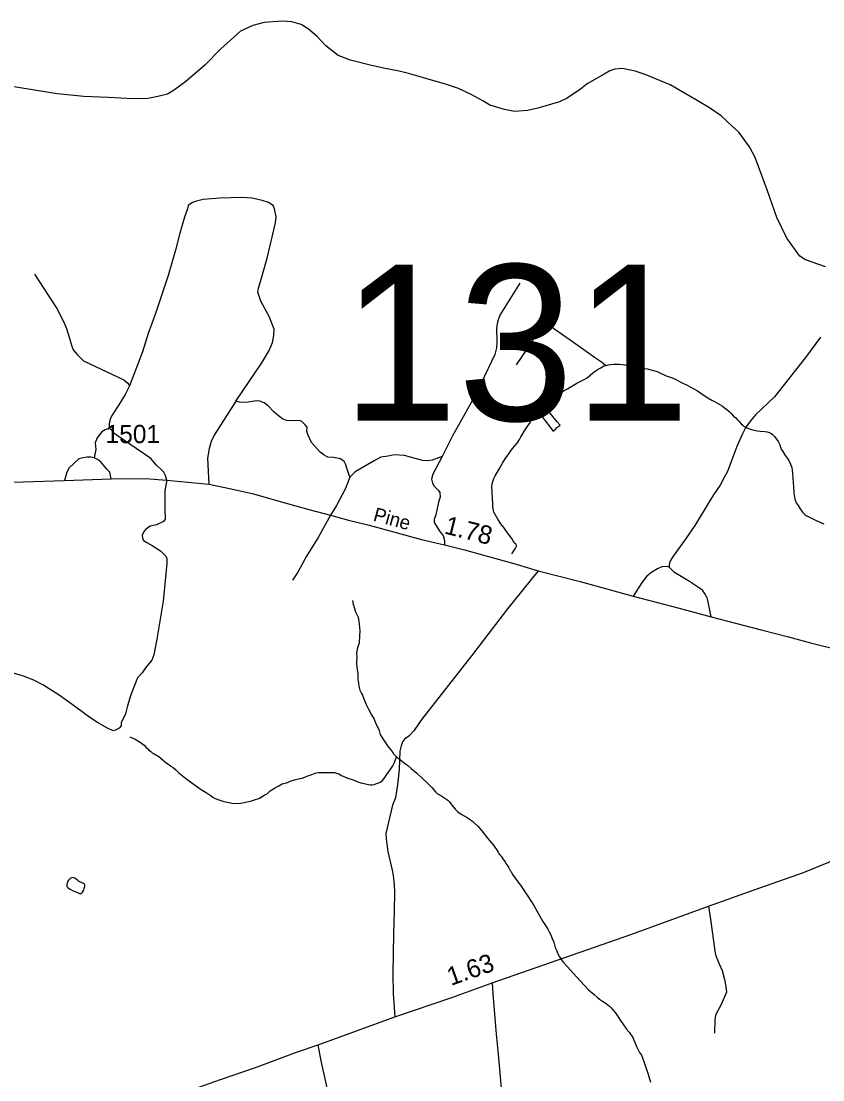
# Model space of a CAD drawing. Extents: x 2220236 to 2384410, y 720751 to 894131.
# Drawn here: x 2343739 to 2349218, y 866751 to 873991 of the extents above; entities that cross this region are included whole.
import ezdxf

# ---------------------------------------------------------------- set-up
doc = ezdxf.new("R2010")
doc.units = 0
doc.layers.add('Default', color=7, linetype='Continuous')

msp = doc.modelspace()

# ---------------------------------------------------------------- linework, layer by layer
at = {"layer": 'Default'}
for points in [[(2349237.2, 872311.9), (2349100.6, 872358.3), (2349060.3, 872383.9), (2348972.8, 872506.8), (2348903.2, 872647.8), (2348839.1, 872831), (2348756.4, 873058), (2348717.5, 873131.4), (2348644.2, 873232.7), (2348601.8, 873270.1), (2348523, 873343.1), (2348444.3, 873398.1), (2348359.8, 873449.1), (2348174.5, 873554.8), (2348003.7, 873626.8), (2347935.4, 873648), (2347849.2, 873666.9), (2347797.3, 873662.4), (2347763.6, 873652), (2347723.7, 873629.3), (2347608.6, 873562), (2347563, 873525.5), (2347471.9, 873464.5), (2347418.1, 873439.7), (2347270.6, 873396.1), (2347199, 873381.1), (2347111, 873374.1), (2347042.9, 873387.3), (2346942.6, 873416), (2346894.2, 873445.5), (2346819.7, 873486.6), (2346727.2, 873531.5), (2346639, 873560.5), (2346488.5, 873604.5), (2346396.1, 873631.6), (2346322, 873648.5), (2346215.7, 873669.4), (2346123.4, 873690.2), (2345989.1, 873724.5), (2345906.8, 873755.6), (2345822, 873822.5), (2345761.2, 873885.9), (2345702.7, 873937.1), (2345652.2, 873968.5), (2345588.1, 873985.6), (2345520, 873990.9), (2345400.1, 873981.3), (2345322.6, 873960.6), (2345238.9, 873921.5), (2345104.4, 873801.9), (2344993.9, 873690.6), (2344865.2, 873579), (2344787.9, 873520.3), (2344738.3, 873491.6), (2344672.5, 873474.9), (2344604.6, 873462.1), (2344504.6, 873460.8), (2344336.6, 873468.7), (2344168.7, 873474.9), (2343984.4, 873494.5), (2343661.9, 873546.7)], [(2345205.3, 871392), (2345384.1, 871654), (2345433.1, 871738.4), (2345456.4, 871792.8), (2345465.9, 871840.8), (2345467.5, 871884.9), (2345434.3, 871972.4), (2345377.2, 872075.7), (2345356.5, 872137.5), (2345362.1, 872165.5), (2345379.2, 872227.7), (2345421.6, 872370.3), (2345476.7, 872610.8), (2345482.2, 872652.9), (2345471.5, 872708.7), (2345461.2, 872730.5), (2345429, 872750.1), (2345386.7, 872765.6), (2345318.7, 872780.8), (2345250.7, 872784.1), (2345096.8, 872780.2), (2344982.9, 872770.9), (2344937, 872760.2), (2344909.2, 872749.9), (2344881.3, 872731.5), (2344875.7, 872707.5), (2344856.4, 872651.2), (2344823.7, 872540.9), (2344795, 872424.6), (2344745.1, 872252.1), (2344656.3, 871991.2), (2344607.9, 871854.5), (2344569.6, 871730.1), (2344480.8, 871496.7)], [(2343831.3, 872261.1), (2343982.1, 872027), (2344031.2, 871933.7), (2344049.8, 871889.9), (2344068.4, 871830.2), (2344083.1, 871776.4), (2344095.5, 871742.5), (2344121.8, 871710.7), (2344164.6, 871668.9), (2344442.1, 871537.1), (2344468.5, 871516), (2344480.8, 871496.7)], [(2347147.2, 872198.9), (2347011.7, 871979.4), (2346994.3, 871935.3), (2346986.9, 871891.2), (2346990, 871797.2), (2346988.4, 871757.2), (2346977.1, 871711.1), (2346883.5, 871515.9), (2346811.2, 871375.1), (2346687.7, 871155.8), (2346615.5, 871014.9)], [(2347125.6, 871640.8), (2347202.6, 871754.9), (2347266.3, 871858.3), (2347318.6, 871929.4), (2347353.1, 871910.5), (2347385.7, 871885.5), (2347491.4, 871811.8), (2347601.6, 871734.2), (2347658.8, 871693.9), (2347705.4, 871661.3), (2347732.2, 871639.5), (2347736.6, 871637.3)], [(2349202.3, 871828.9), (2349098.7, 871691.8), (2348887.9, 871422.9), (2348757.9, 871299.8), (2348724.5, 871257.7), (2348691.2, 871215.5), (2348668.3, 871168), (2348629.7, 871081.9), (2348596.3, 870992.3), (2348566.5, 870911.4), (2348547.1, 870874.5), (2348517.3, 870818.2), (2348471.6, 870751.5), (2348441.7, 870704), (2348346.9, 870549.3), (2348273.1, 870438.6), (2348195.8, 870333.1), (2348176.5, 870303.3), (2348171.2, 870285.7), (2348167.7, 870269.9), (2348167.7, 870257.6)], [(2347091.9, 870348.8), (2347114.7, 870383.3), (2347120.6, 870391.7), (2347124.6, 870400.1), (2347124.4, 870404.3), (2347124, 870406.6), (2347122.5, 870409.8), (2347120, 870414), (2347111.8, 870421.9), (2347105.5, 870431.5), (2347101.3, 870437.8), (2347093.2, 870452.9), (2347062, 870492.7), (2347037.2, 870529.4), (2347016.5, 870553.2), (2346997.8, 870584.6), (2346978.8, 870616.6), (2346970.5, 870634.4), (2346963.5, 870670.2), (2346962.9, 870692.1), (2346960.2, 870725.8), (2346957.2, 870768.4), (2346956, 870811.7), (2346960, 870835.8), (2346968.7, 870862.4), (2346979.8, 870880.9), (2347007.1, 870927), (2347029.7, 870968.3), (2347047.5, 870998.6), (2347064.9, 871022.9), (2347097.8, 871067.9), (2347128.8, 871106), (2347144.2, 871130.5), (2347154, 871147.4), (2347163.5, 871163.2), (2347178.9, 871189.4), (2347198.1, 871216.5), (2347213.5, 871240.7), (2347230.9, 871272.6), (2347252, 871304), (2347271.2, 871339.9), (2347280.8, 871352.8), (2347288.3, 871361.3), (2347295.9, 871368.2), (2347306.5, 871375.2), (2347318.1, 871381.2), (2347330, 871386), (2347344.5, 871393.1), (2347353.8, 871398.4), (2347369.5, 871406.3), (2347383.2, 871416.7), (2347399.1, 871428.9), (2347412.7, 871441.9), (2347426.5, 871449.7), (2347444.1, 871460.2), (2347474, 871477.2), (2347503.5, 871493.9), (2347537.1, 871514.9), (2347582.4, 871538.1), (2347608.1, 871552.3), (2347643.6, 871583.3), (2347663, 871598.2), (2347682.8, 871610.5), (2347700.5, 871621.1), (2347716.1, 871631.6), (2347726.1, 871635.3), (2347736.6, 871637.3)], [(2347736.6, 871637.3), (2347752.2, 871640.3), (2347788.1, 871645), (2347828.1, 871646), (2347864.1, 871640.9), (2347896.3, 871631.4), (2347936.7, 871622.6), (2347984.8, 871618), (2348016.9, 871612.7), (2348085.6, 871594.2), (2348148.1, 871566.2), (2348194.8, 871549.4), (2348265.5, 871513), (2348286, 871503), (2348361.1, 871463.4), (2348407.8, 871430.2), (2348432.4, 871414.8), (2348458.6, 871399.4), (2348477, 871390.3), (2348493.2, 871380.2), (2348513.3, 871368.8), (2348529.8, 871359.7), (2348546, 871347.9), (2348562.3, 871336.4), (2348578.7, 871320.6), (2348591, 871308.7), (2348607.8, 871290.7), (2348623.7, 871278.2), (2348636.1, 871263.9), (2348644.3, 871256), (2348660.9, 871237), (2348673.8, 871225.1), (2348681.3, 871218.8), (2348699.4, 871209.7), (2348717.8, 871202.3), (2348738, 871196.5), (2348751.9, 871193.2), (2348770.1, 871189.7), (2348790.2, 871188.2), (2348822.2, 871184.6), (2348838.4, 871182.6), (2348850.3, 871179.2), (2348862.7, 871173.8), (2348872.9, 871166), (2348887.3, 871150.1), (2348912, 871116.7), (2348924.7, 871093.6), (2348929, 871077.3), (2348933.5, 871065.1), (2348943.7, 871047.4), (2348960.5, 871021.9), (2348982.8, 870991.6), (2348998.1, 870961), (2349006.6, 870939.4), (2349009.6, 870921.5), (2349011.4, 870900.9), (2349015.1, 870835.4), (2349018, 870803.6), (2349020.9, 870765), (2349023.3, 870747.1), (2349028.2, 870715.4), (2349036.6, 870696.1), (2349049.1, 870678.5), (2349063.8, 870656.2), (2349080.2, 870632.9), (2349094.6, 870617.1), (2349108.8, 870607.8), (2349131.2, 870596.6), (2349155.4, 870584.4), (2349171.8, 870575.3), (2349224.2, 870554.4)], [(2344480.8, 871496.7), (2344450.9, 871438.7), (2344407, 871366.6), (2344363.1, 871301.6), (2344347.3, 871271.7), (2344341.5, 871237.5), (2344341.7, 871217.5), (2344343.9, 871207.6)], [(2345205.3, 871392), (2345058.2, 871160.2), (2345038.8, 871116), (2345025.3, 871069.8), (2345012, 871001.7), (2345021.8, 870825.3)], [(2345985.3, 870873.5), (2345966.7, 870927.1), (2345958.3, 870957), (2345946.2, 870978.9), (2345921.8, 870998.5), (2345873.8, 871008), (2345835.7, 871009.6), (2345809.5, 871023.3), (2345783.3, 871042.9), (2345724.5, 871110.3), (2345697.9, 871163.8), (2345691.7, 871187.8), (2345693.5, 871213.9), (2345681.1, 871231.6), (2345656.8, 871253.4), (2345640.8, 871259.1), (2345584.8, 871258.4), (2345552.9, 871260.1), (2345524.8, 871271.8), (2345498.4, 871291.5), (2345466.3, 871319), (2345427.7, 871360.7), (2345399.5, 871380.3), (2345371.4, 871392), (2345349.3, 871393.7), (2345275.6, 871382.6), (2345231.4, 871386.2), (2345205.3, 871392)], [(2347374.9, 871188.3), (2347392.6, 871203.1), (2347397.9, 871209.9), (2347401.7, 871213.3), (2347406.2, 871215.8), (2347412.3, 871219.3), (2347422.1, 871227.9), (2347401.5, 871251), (2347372.5, 871286.6), (2347354.1, 871309.8), (2347347.3, 871316.8), (2347343.9, 871319.9), (2347341.6, 871319.8), (2347331.9, 871315.5), (2347329.6, 871316), (2347327.9, 871317.6), (2347311.7, 871335), (2347303.2, 871342.9), (2347289.9, 871331.8), (2347289.6, 871330.8), (2347290, 871328.5), (2347301.9, 871311), (2347307.9, 871299.7), (2347308.3, 871298.8), (2347308, 871298.1), (2347300.5, 871287.9), (2347300.6, 871287), (2347301, 871285.3), (2347337.8, 871236), (2347374.9, 871188.3)], [(2344343.9, 871207.6), (2344313, 871196.1), (2344290.2, 871182.1), (2344258.6, 871140.7), (2344244.5, 871106.5), (2344249.8, 871062.6), (2344238.4, 871004.4)], [(2344734, 870852.4), (2344725.8, 870883.3), (2344715.3, 870906.1), (2344699.5, 870921.9), (2344664.3, 870955.3), (2344625.7, 871001), (2344381.5, 871166.3), (2344343.9, 871207.6)], [(2344238.4, 871004.4), (2344216.3, 871010.1), (2344190.3, 871009.8), (2344162.3, 871005.5), (2344132.4, 870997), (2344067.3, 870936.3), (2344051.5, 870906.1), (2344036.2, 870850)], [(2344354.1, 870861.8), (2344345.4, 870907.7), (2344325.2, 870927.5), (2344280.6, 870978.9), (2344260.4, 870992.7), (2344238.4, 871004.4)], [(2346615.5, 871014.9), (2346547.9, 870988.2), (2346517.9, 870983.7), (2346481.9, 870987.3), (2346359.4, 871021.9), (2346289.5, 871025), (2346247.6, 871016.5), (2346197.7, 871009.8), (2346152, 870985.3), (2346020.9, 870909.7), (2345985.3, 870873.5)], [(2346615.5, 871014.9), (2346553, 870894.1), (2346543.4, 870858.1), (2346549.7, 870832.2), (2346561.9, 870812.2), (2346588.3, 870784.7), (2346600.4, 870766.8), (2346602.8, 870736.9), (2346591.3, 870700.8), (2346572.2, 870614.6), (2346562.7, 870582.4), (2346563, 870562.4), (2346599.7, 870500.9), (2346624, 870473.2), (2346632.4, 870439.4), (2346632.7, 870409.4)], [(2343612.2, 870835.8), (2344036.2, 870850), (2344354.1, 870861.8), (2344589.9, 870862.7), (2344734, 870852.4), (2345021.8, 870825.3), (2345174.6, 870793.6), (2345326.9, 870759.4), (2345510.1, 870705.8), (2345706.1, 870652.1), (2345852.6, 870611.9), (2345977, 870579.4), (2346117.3, 870545.1), (2346474.4, 870447.3), (2346632.7, 870409.4), (2346769.1, 870374.9), (2347122.1, 870277.1), (2347272.6, 870233.1), (2347560.8, 870159.1), (2347922.7, 870058.9), (2348237.1, 869976.3), (2348454.9, 869916.6), (2348560.3, 869890.2), (2348795.7, 869828.7), (2348983.6, 869781.2), (2349132.9, 869739), (2349345.5, 869686.3)], [(2344734, 870852.4), (2344722.3, 870781.3), (2344722.3, 870656.5), (2344723.1, 870586.2), (2344711.4, 870570.1), (2344663.7, 870547.6), (2344621.9, 870537.1), (2344602, 870524.8), (2344588.2, 870514.7), (2344574.3, 870496.5), (2344566.5, 870476.6), (2344568.8, 870456.5), (2344575, 870440.5), (2344597.1, 870424.8), (2344633.5, 870405.3), (2344691.8, 870370), (2344728.3, 870332.5), (2344734.4, 870316.6), (2344734.8, 870282.6), (2344709.9, 870024.4), (2344667.2, 869764), (2344646.3, 869657.7), (2344632.8, 869621.5), (2344589.5, 869569.1), (2344565.9, 869534.7), (2344534.3, 869500.4), (2344489.7, 869383.9), (2344466.7, 869309.7), (2344453.2, 869253.6), (2344422.1, 869193.1), (2344422.4, 869171.1), (2344408.4, 869155.1), (2344388.6, 869144.7), (2344368.7, 869138.4), (2344328.5, 869156), (2344260.1, 869195.2), (2344207.7, 869228.5), (2344112.8, 869299.4), (2343997.9, 869382), (2343887, 869452.7), (2343826.7, 869483.8), (2343754.3, 869511.1), (2343686.2, 869532.3)], [(2345985.3, 870873.5), (2345954.3, 870791), (2345893.7, 870678.4), (2345852.6, 870611.9)], [(2345852.6, 870611.9), (2345768.4, 870459), (2345690, 870331.9), (2345629.2, 870223.4), (2345594, 870168.9)], [(2348167.7, 870257.6), (2348154, 870262.3), (2348118.1, 870259.1), (2348088.2, 870246.9), (2348050.6, 870222.3), (2348014.9, 870195.9), (2347983.5, 870155.6), (2347922.7, 870058.9)], [(2348454.9, 869916.6), (2348430.6, 870041), (2348414.3, 870072.8), (2348396, 870100.6), (2348306.7, 870159.4), (2348203.3, 870221.5), (2348167.7, 870257.6)], [(2347272.6, 870233.1), (2347064, 869972.6), (2346817.8, 869651.8), (2346477.2, 869217.8), (2346422.1, 869137.1), (2346388.6, 869100.8), (2346358.8, 869080.3), (2346345.1, 869062.4), (2346335.4, 869036.1), (2346327.7, 868998), (2346323.2, 868874), (2346314.4, 868786), (2346297.6, 868679.8), (2346278.2, 868629.6), (2346230.6, 868435), (2346233.1, 868397.1), (2346246, 868313.3), (2346275.6, 868185.7), (2346282, 868147.7), (2346288.8, 868083.8), (2346291.4, 868033.9), (2346288.9, 867905.9), (2346282.9, 867750), (2346280, 867482), (2346281.7, 867340), (2346293.7, 867182.2)], [(2346002.7, 870030.1), (2346009.3, 870004.1), (2346024.6, 869952.2), (2346033.2, 869934.5), (2346041.5, 869915.2), (2346046.4, 869884.8), (2346048.8, 869866.9), (2346053.9, 869822.8), (2346052.7, 869786.6), (2346048.2, 869736.6), (2346038.9, 869708.3), (2346031.9, 869670.2), (2346032.4, 869642.4), (2346031.3, 869612.8), (2346031.6, 869596.4), (2346034.3, 869572.5), (2346039.3, 869528.4), (2346039.8, 869508.7), (2346040.2, 869490.7), (2346042.7, 869478.7), (2346045, 869462.4), (2346047.5, 869442.8), (2346054.2, 869415.1), (2346064.6, 869393.2), (2346071, 869381.4), (2346081.5, 869357.2), (2346096.6, 869317.4), (2346113.3, 869286.3), (2346134.2, 869248.4), (2346151.2, 869217.2), (2346157.3, 869205), (2346163.9, 869187.2), (2346174.4, 869164), (2346180.8, 869151.8), (2346184.9, 869139.8), (2346191.6, 869122.1), (2346193.9, 869114), (2346204.2, 869094.7), (2346210.5, 869084.1), (2346223, 869066.6), (2346243.7, 869035.6), (2346262.5, 869010.1), (2346276.6, 868992.6), (2346285, 868980.5), (2346297.4, 868966.2), (2346304.8, 868961)], [(2344482.4, 869098), (2344518.5, 869082), (2344552.6, 869059.8), (2344562.7, 869054.3), (2344580.6, 869040.3), (2344594.7, 869024.4), (2344604.7, 869014.3), (2344612.9, 869006.5), (2344622.7, 868998.7), (2344635, 868988.3), (2344648.8, 868980), (2344658.8, 868974.5), (2344668.9, 868970), (2344681, 868962.3), (2344694.9, 868950.8), (2344731, 868920.1), (2344749.2, 868907), (2344763.1, 868896.8), (2344777.3, 868886.8), (2344795.3, 868871.2), (2344817.2, 868850.7), (2344863.4, 868813.2), (2344915.7, 868776.7), (2344969.9, 868737.2), (2345003.8, 868717.2), (2345031.9, 868697.7), (2345049.8, 868685.3), (2345066, 868675.5), (2345096, 868663.6), (2345123.9, 868655.5), (2345158, 868648.1), (2345190.1, 868641.8), (2345238.3, 868643.8), (2345264, 868648.1), (2345314.1, 868660), (2345340, 868668.7), (2345357.9, 868672.7), (2345368.1, 868678.7), (2345404, 868700.8), (2345422, 868710.4), (2345442, 868727), (2345471.7, 868746.9), (2345499.9, 868762.9), (2345523.7, 868775.3), (2345551.7, 868781.4), (2345583.6, 868795.2), (2345607.6, 868803.4), (2345625.8, 868807.4), (2345643.7, 868811.4), (2345659.6, 868815.4), (2345677.7, 868822), (2345691.6, 868827.5), (2345707.4, 868833.7), (2345725.6, 868839.4), (2345737.5, 868844.1), (2345755.7, 868849.8), (2345773.5, 868853.8), (2345795.5, 868853.7), (2345823.4, 868854.2), (2345847.4, 868854.2), (2345881.6, 868852.4), (2345901.6, 868845.9), (2345911.4, 868844.7), (2345929.7, 868832.3), (2345965.8, 868816.4), (2346007.7, 868802.7), (2346039.8, 868788.3), (2346061.7, 868782.6), (2346083.9, 868776.9), (2346101.8, 868772.8), (2346124, 868768.7), (2346137.7, 868769.3), (2346151.8, 868770.9), (2346163.8, 868775.3), (2346175.7, 868779.1), (2346183.8, 868782.7), (2346191.8, 868787.3), (2346199.9, 868790.9), (2346209.7, 868799.5), (2346217.8, 868809.7), (2346225.6, 868818.9), (2346235.7, 868837.3), (2346265.6, 868877.3), (2346279.5, 868899.2), (2346289.5, 868917.7), (2346299.5, 868947.6), (2346304.8, 868961)], [(2344714.4, 866617.5), (2345100.8, 866752.8), (2345348.5, 866837.2), (2345620.7, 866940.1), (2345770.1, 866990.1), (2346293.7, 867182.2), (2346681.9, 867314.7), (2346959.2, 867415.4), (2347906.4, 867745.5), (2348435.9, 867939.7), (2348748.5, 868051.3), (2349087, 868169.4), (2349259.4, 868239.8), (2349621.3, 868431.4), (2350651.5, 868979.7), (2350747.7, 869038)], [(2346304.8, 868961), (2346307.6, 868958.4), (2346319.8, 868949.1), (2346358.8, 868917.9), (2346381.2, 868900.7), (2346405.7, 868879.7), (2346442.4, 868848.4), (2346483.7, 868809.1), (2346512.3, 868784), (2346545.2, 868750.9), (2346571.7, 868721.4), (2346584, 868708.2), (2346606.5, 868696), (2346655.4, 868663.5), (2346665.8, 868651.5), (2346675.8, 868638.1), (2346682.1, 868630.1), (2346696.6, 868612.7), (2346704.9, 868602.2), (2346721.3, 868587.4), (2346729.5, 868579.6), (2346745.7, 868567.7), (2346766.2, 868556.4), (2346786.3, 868544.8), (2346804.5, 868533.4), (2346823.2, 868519.4), (2346837.4, 868507.5), (2346860, 868486.4), (2346886.6, 868453.1), (2346926, 868403.8), (2346967.1, 868356.2), (2346996.4, 868313.8), (2347000.4, 868304.1), (2347006.6, 868296.2), (2347010.8, 868289.8), (2347019.1, 868280.3), (2347033.7, 868258.9), (2347046.2, 868243), (2347052.3, 868230.7), (2347064.9, 868211.6), (2347071.2, 868201.3), (2347081.5, 868182.1), (2347085.6, 868178), (2347087.8, 868174.1), (2347089.9, 868169.9), (2347102.6, 868148.5), (2347116.9, 868128.4), (2347133.6, 868105.4), (2347158.5, 868073.6), (2347177.1, 868043.8), (2347202, 868006.5), (2347243.6, 867944.2), (2347264.5, 867906.3), (2347285.5, 867867.1), (2347304.6, 867833.4), (2347327.3, 867799.9), (2347337.9, 867782.3), (2347348.1, 867764.6), (2347356.6, 867748.6), (2347369.3, 867718.6), (2347379.9, 867692.7), (2347388.9, 867657), (2347399.4, 867633.8), (2347410.2, 867609.6), (2347418.5, 867591.9), (2347431.1, 867572.7), (2347445.7, 867552.7), (2347470.1, 867527.4), (2347513.4, 867478.3), (2347560.9, 867425.4), (2347616.5, 867367), (2347655.2, 867335.7), (2347675.7, 867315.9), (2347692, 867302.8), (2347712.2, 867288.8), (2347736.8, 867273.4), (2347761.2, 867254.8), (2347771.6, 867242.7), (2347783.9, 867231.1), (2347798.5, 867211), (2347814.8, 867189.7), (2347833.7, 867159.9), (2347852.2, 867134.4), (2347877.3, 867097), (2347893.9, 867078), (2347918.7, 867040.3), (2347944.2, 866979), (2347965.2, 866938.8), (2347977.8, 866919.6), (2347994.7, 866876), (2348003.7, 866848.5), (2348022.9, 866796.8), (2348040.5, 866735.1)], [(2344135.1, 868026.8), (2344143, 868024.5), (2344147.3, 868025.7), (2344153, 868029.8), (2344159, 868035), (2344162.7, 868041.1), (2344166.6, 868049.4), (2344170.4, 868061.1), (2344173.9, 868073.4), (2344175.2, 868080), (2344173.7, 868085.8), (2344171.6, 868089), (2344167.5, 868092.8), (2344161.4, 868096.8), (2344151.4, 868100.3), (2344145.4, 868103.4), (2344139, 868106.4), (2344131, 868111), (2344124.9, 868115.7), (2344116.7, 868121.9), (2344105.9, 868129.6), (2344098.5, 868133.6), (2344089.9, 868134.9), (2344078.6, 868131.2), (2344074.4, 868129.3), (2344066.8, 868122.5), (2344062.8, 868116.4), (2344057, 868106.3), (2344053.8, 868096.3), (2344052.1, 868089.7), (2344051.3, 868084.7), (2344050.9, 868079.1), (2344052.1, 868074.3), (2344053.9, 868070.1), (2344060, 868064.7), (2344070.4, 868058.6), (2344094, 868044.8), (2344135.1, 868026.8)], [(2348435.9, 867939.7), (2348451, 867849.8), (2348479.5, 867632.3), (2348485.9, 867598.4), (2348508.7, 867544.7), (2348531.2, 867499), (2348545.9, 867437.1), (2348554.5, 867389.3), (2348558.9, 867351.4), (2348523.9, 867267), (2348484.9, 867194.5), (2348479.2, 867162.5), (2348478.3, 867070.4)], [(2346959.2, 867415.4), (2346962.7, 867339.9), (2346976.8, 867172.9), (2346985.6, 867063.9), (2346996.1, 866949.7), (2347008.4, 866824.9), (2347022.5, 866666.7)], [(2346146.8, 864323.7), (2346078.3, 864580.3), (2345969.4, 864887.9), (2345934.3, 865000.4), (2345925.5, 865039.1), (2345925.5, 865079.5), (2345930.8, 865118.2), (2345950.1, 865181.5), (2345958.9, 865232.4), (2345962.4, 865308), (2345958.9, 865411.7), (2345946.6, 865606.8), (2345929, 866113), (2345918.5, 866288.8), (2345911.5, 866357.3), (2345895.7, 866431.1), (2345871.1, 866531.3), (2345835, 866677.2), (2345789.4, 866881.1), (2345770.1, 866990.1)]]:
    msp.add_lwpolyline(points, dxfattribs=at)

# ---------------------------------------------------------------- texts
for s, height, p in [('131', 1066.27, (2345930, 871259.7)), ('1501', 125, (2344316.6, 871105.3))]:
    msp.add_text(s, height=height, dxfattribs=at).set_placement(p)
for s, height, rotation, p in [('Pine', 95, 344.68352, (2346139.7, 870576.3)), ('1.78', 125, 345.80627, (2346625, 870488.4)), ('1.63', 125, 19.36439, (2346676.2, 867393.2))]:
    msp.add_text(s, height=height, rotation=rotation, dxfattribs=at).set_placement(p)

doc.saveas('drawing.dxf')
